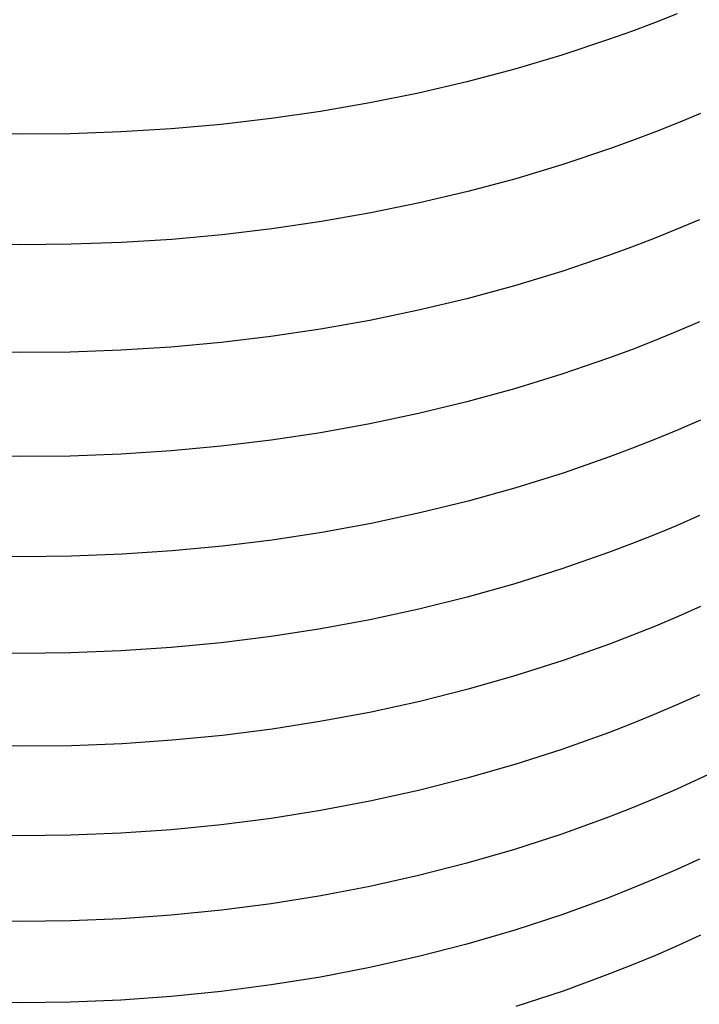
# Model space of a CAD drawing. Extents: x -383 to 1849, y -1185 to -529.
# Tile 291 of 656: x 250.42 to 257.04, y -1111.4 to -1101.81. Entities that reach past the tile are written whole.
import ezdxf

# ---------------------------------------------------------------- set-up
doc = ezdxf.new("R2010")
doc.units = 0
doc.layers.add('PREDEFINITO', color=7, linetype='CONTINUOUS')

msp = doc.modelspace()

# ---------------------------------------------------------------- linework, layer by layer
at = {"layer": 'PREDEFINITO'}
for p, q in [((256.8238, -1101.7518, 630.3122), (256.6032, -1101.8387, 630.3685)), ((256.6032, -1101.8387, 630.3685), (256.3808, -1101.9223, 630.4229)), ((256.1566, -1102.0024, 630.4752), (255.7033, -1102.1526, 630.5739)), ((256.3808, -1101.9223, 630.4229), (256.1566, -1102.0024, 630.4752)), ((255.7033, -1102.1526, 630.5739), (255.2436, -1102.2893, 630.6647)), ((255.2436, -1102.2893, 630.6647), (254.7783, -1102.4126, 630.7476)), ((254.7783, -1102.4126, 630.7476), (254.3079, -1102.5224, 630.8225)), ((254.3079, -1102.5224, 630.8225), (253.8328, -1102.6189, 630.8896)), ((253.8328, -1102.6189, 630.8896), (253.3538, -1102.702, 630.9487)), ((252.8712, -1102.7719, 630.9999), (252.3857, -1102.8284, 631.0433)), ((253.3538, -1102.702, 630.9487), (252.8712, -1102.7719, 630.9999)), ((257.0527, -1102.7218, 628.5427), (256.834, -1102.8131, 628.5991)), ((252.3857, -1102.8284, 631.0433), (251.8977, -1102.8718, 631.0788)), ((256.834, -1102.8131, 628.5991), (256.6134, -1102.901, 628.6537)), ((250.425, -1102.9226, 631.1381), (249.933, -1102.9133, 631.1422)), ((250.9169, -1102.9188, 631.1262), (250.425, -1102.9226, 631.1381)), ((251.4079, -1102.9019, 631.1064), (250.9169, -1102.9188, 631.1262)), ((251.8977, -1102.8718, 631.0788), (251.4079, -1102.9019, 631.1064)), ((256.6134, -1102.901, 628.6537), (256.391, -1102.9855, 628.7063)), ((256.391, -1102.9855, 628.7063), (256.1668, -1103.0666, 628.757)), ((256.1668, -1103.0666, 628.757), (255.7134, -1103.2186, 628.8526)), ((255.7134, -1103.2186, 628.8526), (255.2536, -1103.3569, 628.9407)), ((255.2536, -1103.3569, 628.9407), (254.7882, -1103.4817, 629.021)), ((254.7882, -1103.4817, 629.021), (254.3176, -1103.593, 629.0938)), ((254.3176, -1103.593, 629.0938), (253.8423, -1103.6908, 629.1589)), ((253.8423, -1103.6908, 629.1589), (253.363, -1103.7751, 629.2164)), ((253.363, -1103.7751, 629.2164), (252.8802, -1103.846, 629.2663)), ((257.0418, -1103.7563, 626.8161), (256.8231, -1103.8488, 626.8708)), ((252.3943, -1103.9034, 629.3086), (251.9061, -1103.9475, 629.3433)), ((252.8802, -1103.846, 629.2663), (252.3943, -1103.9034, 629.3086)), ((256.8231, -1103.8488, 626.8708), (256.6026, -1103.9378, 626.9236)), ((250.4324, -1103.9999, 629.4019), (249.94, -1103.9909, 629.4063)), ((250.9246, -1103.9958, 629.3899), (250.4324, -1103.9999, 629.4019)), ((251.416, -1103.9783, 629.3704), (250.9246, -1103.9958, 629.3899)), ((251.9061, -1103.9475, 629.3433), (251.416, -1103.9783, 629.3704)), ((256.6026, -1103.9378, 626.9236), (256.3802, -1104.0234, 626.9745)), ((256.156, -1104.1055, 627.0237), (255.7026, -1104.2594, 627.1163)), ((256.3802, -1104.0234, 626.9745), (256.156, -1104.1055, 627.0237)), ((255.7026, -1104.2594, 627.1163), (255.243, -1104.3995, 627.2016)), ((255.243, -1104.3995, 627.2016), (254.7777, -1104.5258, 627.2795)), ((254.7777, -1104.5258, 627.2795), (254.3073, -1104.6385, 627.35)), ((254.3073, -1104.6385, 627.35), (253.8323, -1104.7375, 627.4131)), ((253.8323, -1104.7375, 627.4131), (253.3533, -1104.8228, 627.4688)), ((257.0419, -1104.7521, 625.0673), (256.8232, -1104.8457, 625.1202)), ((253.3533, -1104.8228, 627.4688), (252.8707, -1104.8945, 627.5172)), ((256.8232, -1104.8457, 625.1202), (256.6026, -1104.9358, 625.1712)), ((252.3852, -1104.9526, 627.5582), (251.8973, -1104.9972, 627.5919)), ((252.8707, -1104.8945, 627.5172), (252.3852, -1104.9526, 627.5582)), ((256.6026, -1104.9358, 625.1712), (256.3802, -1105.0223, 625.2205)), ((250.4248, -1105.0501, 627.649), (249.9328, -1105.0409, 627.6534)), ((250.9166, -1105.0459, 627.6373), (250.4248, -1105.0501, 627.649)), ((251.4076, -1105.0283, 627.6183), (250.9166, -1105.0459, 627.6373)), ((251.8973, -1104.9972, 627.5919), (251.4076, -1105.0283, 627.6183)), ((256.3802, -1105.0223, 625.2205), (256.1561, -1105.1054, 625.268)), ((256.1561, -1105.1054, 625.268), (255.7028, -1105.2611, 625.3576)), ((255.7028, -1105.2611, 625.3576), (255.2432, -1105.4029, 625.4401)), ((255.2432, -1105.4029, 625.4401), (254.778, -1105.5308, 625.5155)), ((254.778, -1105.5308, 625.5155), (254.3076, -1105.6449, 625.5838)), ((254.3076, -1105.6449, 625.5838), (253.8326, -1105.7451, 625.6449)), ((253.8326, -1105.7451, 625.6449), (253.3536, -1105.8315, 625.699)), ((257.053, -1105.709, 623.2973), (256.8344, -1105.8036, 623.3483)), ((253.3536, -1105.8315, 625.699), (252.8711, -1105.9042, 625.746)), ((256.8344, -1105.8036, 623.3483), (256.614, -1105.8946, 623.3975)), ((252.8711, -1105.9042, 625.746), (252.3857, -1105.9631, 625.7859)), ((256.614, -1105.8946, 623.3975), (256.3917, -1105.9822, 623.4451)), ((251.8979, -1106.0084, 625.8187), (251.4082, -1106.0401, 625.8444)), ((252.3857, -1105.9631, 625.7859), (251.8979, -1106.0084, 625.8187)), ((256.3917, -1105.9822, 623.4451), (256.1677, -1106.0662, 623.4909)), ((250.4254, -1106.0625, 625.8748), (249.9335, -1106.0534, 625.8794)), ((250.9172, -1106.0581, 625.8631), (250.4254, -1106.0625, 625.8748)), ((251.4082, -1106.0401, 625.8444), (250.9172, -1106.0581, 625.8631)), ((256.1677, -1106.0662, 623.4909), (255.7146, -1106.2237, 623.5775)), ((255.7146, -1106.2237, 623.5775), (255.2552, -1106.3673, 623.6573)), ((255.2552, -1106.3673, 623.6573), (254.7901, -1106.4968, 623.7302)), ((254.7901, -1106.4968, 623.7302), (254.3199, -1106.6124, 623.7964)), ((254.3199, -1106.6124, 623.7964), (253.845, -1106.7141, 623.8557)), ((257.0431, -1106.6382, 621.5133), (256.8244, -1106.7338, 621.5624)), ((253.845, -1106.7141, 623.8557), (253.3661, -1106.8019, 623.9082)), ((256.8244, -1106.7338, 621.5624), (256.6039, -1106.8258, 621.6099)), ((252.8837, -1106.8759, 623.9539), (252.3983, -1106.936, 623.9929)), ((253.3661, -1106.8019, 623.9082), (252.8837, -1106.8759, 623.9539)), ((256.6039, -1106.8258, 621.6099), (256.3815, -1106.9142, 621.6557)), ((251.9105, -1106.9823, 624.025), (251.4209, -1107.0149, 624.0504)), ((252.3983, -1106.936, 623.9929), (251.9105, -1106.9823, 624.025)), ((256.3815, -1106.9142, 621.6557), (256.1574, -1106.9991, 621.6999)), ((250.4381, -1107.0389, 624.0807), (249.9462, -1107.0303, 624.0858)), ((250.9299, -1107.0337, 624.0689), (250.4381, -1107.0389, 624.0807)), ((251.4209, -1107.0149, 624.0504), (250.9299, -1107.0337, 624.0689)), ((256.1574, -1106.9991, 621.6999), (255.704, -1107.1583, 621.7833)), ((255.704, -1107.1583, 621.7833), (255.2445, -1107.3032, 621.8601)), ((255.2445, -1107.3032, 621.8601), (254.7793, -1107.434, 621.9304)), ((254.7793, -1107.434, 621.9304), (254.3089, -1107.5507, 621.9941)), ((254.3089, -1107.5507, 621.9941), (253.8339, -1107.6533, 622.0512)), ((257.0529, -1107.5249, 619.7072), (256.8344, -1107.6215, 619.7544)), ((253.8339, -1107.6533, 622.0512), (253.3549, -1107.7418, 622.1018)), ((256.8344, -1107.6215, 619.7544), (256.6139, -1107.7144, 619.8)), ((253.3549, -1107.7418, 622.1018), (252.8724, -1107.8163, 622.1459)), ((256.6139, -1107.7144, 619.8), (256.3916, -1107.8038, 619.8441)), ((252.8724, -1107.8163, 622.1459), (252.387, -1107.8769, 622.1834)), ((256.3916, -1107.8038, 619.8441), (256.1676, -1107.8895, 619.8866)), ((251.8992, -1107.9235, 622.2144), (251.4095, -1107.9561, 622.2389)), ((252.387, -1107.8769, 622.1834), (251.8992, -1107.9235, 622.2144)), ((256.1676, -1107.8895, 619.8866), (255.7145, -1108.0504, 619.9669)), ((250.4267, -1107.9799, 622.2683), (249.9348, -1107.9711, 622.2733)), ((250.9185, -1107.9749, 622.2569), (250.4267, -1107.9799, 622.2683)), ((251.4095, -1107.9561, 622.2389), (250.9185, -1107.9749, 622.2569)), ((255.7145, -1108.0504, 619.9669), (255.2551, -1108.1969, 620.0409)), ((255.2551, -1108.1969, 620.0409), (254.79, -1108.3293, 620.1087)), ((254.79, -1108.3293, 620.1087), (254.3197, -1108.4474, 620.1702)), ((257.0421, -1108.3843, 617.8869), (256.8235, -1108.4818, 617.9322)), ((254.3197, -1108.4474, 620.1702), (253.8449, -1108.5514, 620.2254)), ((256.8235, -1108.4818, 617.9322), (256.6029, -1108.5757, 617.976)), ((253.8449, -1108.5514, 620.2254), (253.366, -1108.6412, 620.2744)), ((256.6029, -1108.5757, 617.976), (256.3805, -1108.6659, 618.0183)), ((252.8835, -1108.7169, 620.3172), (252.3981, -1108.7785, 620.3537)), ((253.366, -1108.6412, 620.2744), (252.8835, -1108.7169, 620.3172)), ((256.3805, -1108.6659, 618.0183), (256.1564, -1108.7525, 618.0591)), ((252.3981, -1108.7785, 620.3537), (251.9103, -1108.8261, 620.3839)), ((256.1564, -1108.7525, 618.0591), (255.7031, -1108.9149, 618.1362)), ((250.4379, -1108.8848, 620.4373), (249.9459, -1108.8764, 620.4426)), ((250.9297, -1108.8792, 620.4257), (250.4379, -1108.8848, 620.4373)), ((251.4206, -1108.8596, 620.408), (250.9297, -1108.8792, 620.4257)), ((251.9103, -1108.8261, 620.3839), (251.4206, -1108.8596, 620.408)), ((255.7031, -1108.9149, 618.1362), (255.2435, -1109.0629, 618.2073)), ((255.2435, -1109.0629, 618.2073), (254.7783, -1109.1964, 618.2724)), ((257.2573, -1109.1013, 616.0052), (257.0407, -1109.2035, 616.0501)), ((254.7783, -1109.1964, 618.2724), (254.3079, -1109.3156, 618.3316)), ((257.0407, -1109.2035, 616.0501), (256.8221, -1109.3019, 616.0935)), ((254.3079, -1109.3156, 618.3316), (253.833, -1109.4205, 618.3847)), ((256.8221, -1109.3019, 616.0935), (256.6017, -1109.3967, 616.1355)), ((253.833, -1109.4205, 618.3847), (253.354, -1109.511, 618.4318)), ((256.6017, -1109.3967, 616.1355), (256.3795, -1109.4879, 616.1761)), ((253.354, -1109.511, 618.4318), (252.8715, -1109.5873, 618.473)), ((256.1555, -1109.5754, 616.2152), (255.7024, -1109.7395, 616.2892)), ((256.3795, -1109.4879, 616.1761), (256.1555, -1109.5754, 616.2152)), ((252.3861, -1109.6493, 618.5081), (251.8982, -1109.6972, 618.5373)), ((252.8715, -1109.5873, 618.473), (252.3861, -1109.6493, 618.5081)), ((250.4258, -1109.7559, 618.5891), (249.9339, -1109.7472, 618.5944)), ((250.9176, -1109.7504, 618.5778), (250.4258, -1109.7559, 618.5891)), ((251.4085, -1109.7309, 618.5605), (250.9176, -1109.7504, 618.5778)), ((251.8982, -1109.6972, 618.5373), (251.4085, -1109.7309, 618.5605)), ((255.7024, -1109.7395, 616.2892), (255.2432, -1109.889, 616.3574)), ((255.2432, -1109.889, 616.3574), (254.7783, -1110.024, 616.42)), ((254.7783, -1110.024, 616.42), (254.3083, -1110.1446, 616.4768)), ((257.0421, -1109.9852, 614.1946), (256.8234, -1110.0844, 614.2361)), ((254.3083, -1110.1446, 616.4768), (253.8337, -1110.2507, 616.5279)), ((256.8234, -1110.0844, 614.2361), (256.6028, -1110.1799, 614.2761)), ((253.8337, -1110.2507, 616.5279), (253.3551, -1110.3423, 616.5733)), ((256.6028, -1110.1799, 614.2761), (256.3804, -1110.2718, 614.3148)), ((253.3551, -1110.3423, 616.5733), (252.873, -1110.4196, 616.613)), ((256.3804, -1110.2718, 614.3148), (256.1563, -1110.3599, 614.3522)), ((252.873, -1110.4196, 616.613), (252.388, -1110.4825, 616.647)), ((256.1563, -1110.3599, 614.3522), (255.7029, -1110.5252, 614.4228)), ((251.9006, -1110.5312, 616.6754), (251.4113, -1110.5655, 616.698)), ((252.388, -1110.4825, 616.647), (251.9006, -1110.5312, 616.6754)), ((255.7029, -1110.5252, 614.4228), (255.2433, -1110.6758, 614.488)), ((250.4295, -1110.5914, 616.7262), (249.938, -1110.5831, 616.7317)), ((250.9208, -1110.5856, 616.7149), (250.4295, -1110.5914, 616.7262)), ((251.4113, -1110.5655, 616.698), (250.9208, -1110.5856, 616.7149)), ((255.2433, -1110.6758, 614.488), (254.7781, -1110.8118, 614.5478)), ((257.0531, -1110.7259, 612.3228), (256.8344, -1110.8257, 612.3622)), ((254.7781, -1110.8118, 614.5478), (254.3076, -1110.9332, 614.6022)), ((256.8344, -1110.8257, 612.3622), (256.6139, -1110.9219, 612.4003)), ((256.6139, -1110.9219, 612.4003), (256.3914, -1111.0143, 612.4371)), ((254.3076, -1110.9332, 614.6022), (253.8326, -1111.04, 614.6511)), ((256.3914, -1111.0143, 612.4371), (256.1673, -1111.103, 612.4726)), ((253.8326, -1111.04, 614.6511), (253.3536, -1111.1323, 614.6946)), ((256.1673, -1111.103, 612.4726), (255.7138, -1111.2694, 612.5399)), ((252.8711, -1111.2101, 614.7327), (252.3856, -1111.2735, 614.7654)), ((253.3536, -1111.1323, 614.6946), (252.8711, -1111.2101, 614.7327)), ((252.3856, -1111.2735, 614.7654), (251.8977, -1111.3224, 614.7926)), ((255.7138, -1111.2694, 612.5399), (255.2541, -1111.4211, 612.602)), ((250.4252, -1111.3829, 614.842), (249.9332, -1111.3745, 614.8477)), ((250.917, -1111.3771, 614.8309), (250.4252, -1111.3829, 614.842)), ((251.408, -1111.3569, 614.8145), (250.917, -1111.3771, 614.8309)), ((251.8977, -1111.3224, 614.7926), (251.408, -1111.3569, 614.8145))]:
    msp.add_line(p, q, dxfattribs=at)

doc.saveas('drawing.dxf')
